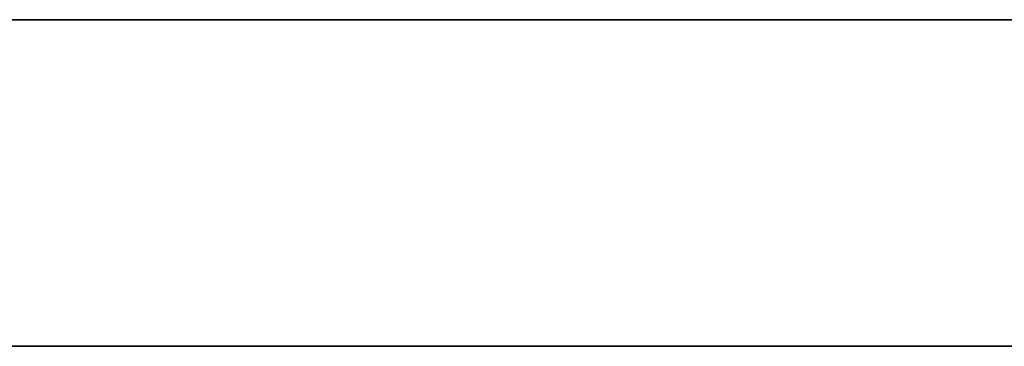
# Model space of a CAD drawing. Header units: millimetres. Extents: x -1100 to 1100, y -7 to 710.
# Tile 459 of 507: x 900.59 to 914.17, y 705.5 to 710. Entities that reach past the tile are written whole.
import ezdxf

# ---------------------------------------------------------------- set-up
doc = ezdxf.new("R2010")
doc.units = ezdxf.units.MM
doc.header["$MEASUREMENT"] = 0
doc.layers.add('IGES LEVEL 15', color=7, linetype='Continuous')

msp = doc.modelspace()

# ---------------------------------------------------------------- linework, layer by layer
at = {"layer": 'IGES LEVEL 15'}
for points in [[(-1100, 710, 0), (-1100, 710, 1200), (1100, 710, 1200), (1100, 710, 0)], [(1100, 710, 0), (1100, 710, -1200), (-1100, 710, -1200), (-1100, 710, 0)]]:
    msp.add_rational_spline(points, [1, 0.333333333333, 0.333333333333, 1], degree=3, dxfattribs=at)
at = {"layer": 'IGES LEVEL 15', "color": 253}
for points in [[(-1100, 710, 0), (-1100, 710, 1200), (1100, 710, 1200), (1100, 710, 0)], [(1100, 710, 0), (1100, 710, -1200), (-1100, 710, -1200), (-1100, 710, 0)], [(-1100, 710, 0), (-1100, 710, 1200), (1100, 710, 1200), (1100, 710, 0)], [(1100, 710, 0), (1100, 710, -1200), (-1100, 710, -1200), (-1100, 710, 0)], [(-1100, 705.5, 0), (-1100, 705.5, 1200), (1100, 705.5, 1200), (1100, 705.5, 0)], [(1100, 705.5, 0), (1100, 705.5, -1200), (-1100, 705.5, -1200), (-1100, 705.5, 0)]]:
    msp.add_rational_spline(points, [1, 0.333333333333, 0.333333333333, 1], degree=3, dxfattribs=at)
msp.add_open_spline([(-1100, 710, 0), (0, 710, 0), (1100, 710, 0)], degree=2, dxfattribs=at)

doc.saveas('drawing.dxf')
